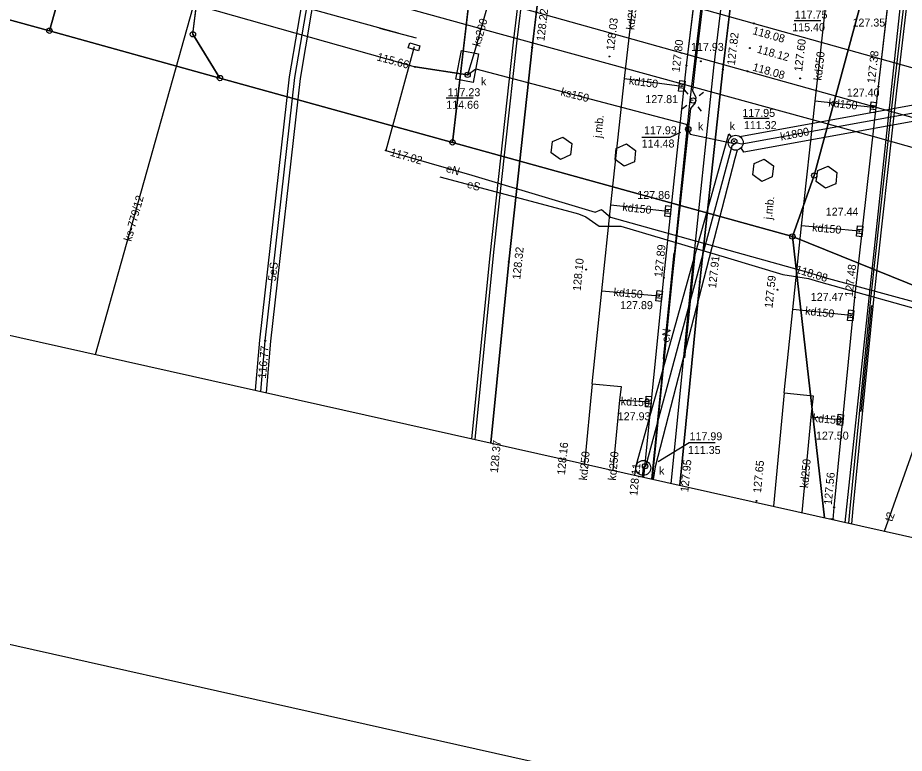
# Model space of a CAD drawing. Extents: x 6424617 to 6425697, y 5665845 to 5667190.
# Drawn here: x 6425172.3 to 6425255.4, y 5665894.8 to 5665963.8 of the extents above; entities that cross this region are included whole.
import ezdxf

# ---------------------------------------------------------------- set-up
doc = ezdxf.new("R2010")
doc.units = 0
for name, color, linetype in [('Warstwa 1', 7, 'Continuous'), ('Warstwa 10', 7, 'Continuous'), ('Warstwa 11', 7, 'Continuous'), ('Warstwa 12', 7, 'Continuous'), ('Warstwa 13', 7, 'Continuous'), ('Warstwa 14', 7, 'Continuous'), ('Warstwa 15', 7, 'Continuous'), ('Warstwa 16', 7, 'Continuous'), ('Warstwa 2', 7, 'Continuous'), ('Warstwa 21', 7, 'Continuous'), ('Warstwa 25', 7, 'Continuous'), ('Warstwa 4', 7, 'Continuous'), ('Warstwa 47', 7, 'Continuous'), ('Warstwa 5', 7, 'Continuous'), ('Warstwa 6', 7, 'Continuous'), ('Warstwa 61', 7, 'Continuous'), ('Warstwa 62', 7, 'Continuous'), ('Warstwa 63', 7, 'Continuous'), ('Warstwa 8', 7, 'Continuous')]:
    doc.layers.add(name, color=color, linetype=linetype)

msp = doc.modelspace()

# ---------------------------------------------------------------- linework, layer by layer
at = {"layer": 'Warstwa 1'}
for p, q in [((6425175.276, 5665962.552), (6425201.568, 5666056.314)), ((6425175.276, 5665962.552), (6425201.568, 5666056.314)), ((6425188.723, 5665962.219), (6425193.713, 5666002.874)), ((6425188.723, 5665962.219), (6425193.713, 5666002.874)), ((6425246.948, 5665948.976), (6425255.27, 5665979.789)), ((6425246.948, 5665948.976), (6425255.27, 5665979.789)), ((6425213.05, 5665952.08), (6425215.3, 5665971.39)), ((6425213.05, 5665952.08), (6425215.3, 5665971.39)), ((6425160.354, 5665966.672), (6425175.276, 5665962.552)), ((6425160.354, 5665966.672), (6425175.276, 5665962.552)), ((6425175.276, 5665962.552), (6425191.264, 5665958.118)), ((6425175.276, 5665962.552), (6425191.264, 5665958.118)), ((6425188.723, 5665962.219), (6425191.264, 5665958.118)), ((6425188.723, 5665962.219), (6425191.264, 5665958.118)), ((6425191.264, 5665958.118), (6425213.05, 5665952.08)), ((6425191.264, 5665958.118), (6425213.05, 5665952.08)), ((6425213.05, 5665952.08), (6425244.899, 5665943.26)), ((6425213.05, 5665952.08), (6425244.899, 5665943.26)), ((6425244.899, 5665943.26), (6425246.948, 5665948.976)), ((6425244.899, 5665943.26), (6425246.948, 5665948.976)), ((6425244.899, 5665943.26), (6425258.752, 5665937.662)), ((6425244.899, 5665943.26), (6425247.916, 5665916.885)), ((6425244.899, 5665943.26), (6425247.916, 5665916.885)), ((6425244.899, 5665943.26), (6425258.752, 5665937.662))]:
    msp.add_line(p, q, dxfattribs=at)
for points in [[(6425222.42, 5665952.17), (6425223.38, 5665952.58), (6425224.24, 5665951.97), (6425224.12, 5665950.92), (6425223.17, 5665950.49), (6425222.31, 5665951.12)], [(6425228.39, 5665951.5), (6425229.36, 5665951.94), (6425230.21, 5665951.31), (6425230.1, 5665950.27), (6425229.14, 5665949.85), (6425228.29, 5665950.47)], [(6425241.31, 5665950.1), (6425242.27, 5665950.51), (6425243.12, 5665949.9), (6425243, 5665948.85), (6425242.04, 5665948.43), (6425241.19, 5665949.05)], [(6425248.24, 5665949.87), (6425249.08, 5665949.26), (6425248.97, 5665948.2), (6425248, 5665947.78), (6425247.14, 5665948.41), (6425247.27, 5665949.44)]]:
    msp.add_lwpolyline(points, close=True, dxfattribs=at)
at = {"layer": 'Warstwa 10'}
for points in [[(6425195.083, 5665928.73), (6425195.5, 5665933.49), (6425198.27, 5665958.16), (6425199.83, 5665967.3), (6425201.04, 5665973.05), (6425201.79, 5665978.87), (6425200.74, 5665983.63), (6425201.47, 5665989.5), (6425203.65, 5666003.34), (6425207.21, 5666026.39)], [(6425211.857, 5665948.846), (6425223.704, 5665945.691), (6425224.859, 5665945.38), (6425225.544, 5665945.118), (6425226.799, 5665944.215), (6425228.819, 5665944.228), (6425238.819, 5665941.267), (6425244.003, 5665939.703), (6425246.426, 5665939.319), (6425247.342, 5665939.052), (6425258.757, 5665935.835)]]:
    msp.add_lwpolyline(points, dxfattribs=at)
for centre in [(6425175.276, 5665962.552), (6425175.276, 5665962.552), (6425188.723, 5665962.219), (6425188.723, 5665962.219), (6425191.264, 5665958.118), (6425191.264, 5665958.118), (6425191.264, 5665958.118), (6425213.05, 5665952.08), (6425213.05, 5665952.08), (6425246.948, 5665948.976), (6425246.948, 5665948.976), (6425244.899, 5665943.26), (6425244.899, 5665943.26), (6425244.899, 5665943.26)]:
    msp.add_circle(centre, 0.25, dxfattribs=at)
at = {"layer": 'Warstwa 12'}
for points in [[(6425251.757, 5666065.333), (6425249.94, 5666055.68), (6425248.02, 5666044.07), (6425245.41, 5666026.18), (6425242.56, 5666006.4), (6425240.62, 5665992.24), (6425239.37, 5665985.42), (6425238.5, 5665981.75), (6425238.236, 5665981.274), (6425238.29, 5665981.17), (6425235.29, 5665956.04), (6425231.712, 5665920.518)], [(6425249.853, 5665916.451), (6425257.322, 5665986.265), (6425257.996, 5665991.774), (6425259.902, 5665998.815), (6425278.784, 5665998.07), (6425290.152, 5665998.127), (6425291.322, 5666010.577), (6425294.028, 5666028.454), (6425294.307, 5666029.462), (6425299.552, 5666046.846), (6425301.479, 5666055.643), (6425302.424, 5666061.292)], [(6424902.191, 5666044.874), (6425001.233, 5666017.302), (6425013.023, 5666014.09), (6425114.998, 5665985.629), (6425128.064, 5665981.977), (6425136.269, 5665979.565), (6425176.944, 5665968.421), (6425209.546, 5665959.159), (6425214.467, 5665958.424), (6425209.546, 5665959.159)], [(6425253.544, 5665915.623), (6425265.869, 5665950.435), (6425266.779, 5665950.417), (6425296.453, 5665961.394), (6425297.023, 5665964.259), (6425297.478, 5665978.649), (6425298.169, 5665995.052), (6425299.378, 5666026.719), (6425299.402, 5666028.422), (6425299.614, 5666031.156), (6425302.19, 5666041.957)], [(6425072.972, 5666031.235), (6425127.389, 5666016.189), (6425160.219, 5666007.031), (6425200.399, 5665995.948), (6425194.084, 5665968.641), (6425195.818, 5665968.224), (6425197.014, 5665967.931), (6425198.547, 5665967.517), (6425202.73, 5665966.36), (6425217.62, 5665962.23), (6425252.45, 5665952.66), (6425263.6, 5665949.51), (6425264.12, 5665949.09), (6425266.08, 5665945.84), (6425266.65, 5665945.4), (6425269.78, 5665944.54), (6425271.04, 5665944.25), (6425271.66, 5665944.09)], [(6425226.14, 5665929.45), (6425227.04, 5665938.15), (6425227.89, 5665946.23), (6425229.18, 5665958.07), (6425230.17, 5665966.83), (6425231.52, 5665977.83), (6425231.85, 5665980.66), (6425230.38, 5665979.39)], [(6425244.13, 5665928.6), (6425244.93, 5665936.42), (6425245.76, 5665944.26), (6425247.05, 5665955.96), (6425248.14, 5665965.83), (6425249.51, 5665976.79), (6425249.71, 5665978.48), (6425249.17, 5665977.16)], [(6425217.09, 5665967.6), (6425215.09, 5665960.47), (6425214.467, 5665958.424)], [(6425209.447, 5665961.043), (6425206.811, 5665951.338), (6425214.861, 5665949.022), (6425226.423, 5665945.552), (6425227.017, 5665945.781), (6425227.865, 5665945.086), (6425246.227, 5665939.933), (6425247.929, 5665939.412), (6425259.426, 5665936.283), (6425271.359, 5665932.907), (6425272.456, 5665932.197), (6425272.483, 5665930.936), (6425269.324, 5665919.399), (6425269.244, 5665917.77)], [(6425214.467, 5665958.424), (6425215.23, 5665958.991), (6425234.952, 5665953.782), (6425235.15, 5665953.322), (6425235.321, 5665952.852), (6425239.442, 5665951.967), (6425239.595, 5665952.055)], [(6425229.18, 5665958.07), (6425234.55, 5665957.37)], [(6425239.977, 5665952.642), (6425268.727, 5665957.882), (6425269.372, 5665956.617), (6425268.237, 5665956.238), (6425240.344, 5665951.167), (6425240.093, 5665951.563)], [(6425235.59, 5665956.01), (6425235.29, 5665956.04)], [(6425252.48, 5665955.37), (6425247.05, 5665955.96)], [(6425230.127, 5665920.873), (6425230.28, 5665921.87), (6425238.941, 5665952.878), (6425239.159, 5665952.603)], [(6425239.717, 5665951.366), (6425239.496, 5665950.559), (6425232.056, 5665921.67), (6425231.858, 5665920.485)], [(6425227.89, 5665946.23), (6425233.24, 5665945.64)], [(6425251.2, 5665943.75), (6425245.76, 5665944.26)], [(6425227.04, 5665938.15), (6425232.42, 5665937.68)], [(6425250.37, 5665935.86), (6425244.93, 5665936.42)], [(6425226.14, 5665929.45), (6425225.424, 5665921.928)], [(6425226.14, 5665929.45), (6425228.85, 5665929.19), (6425228.71, 5665927.9), (6425228.076, 5665921.333)], [(6425244.13, 5665928.6), (6425243.133, 5665917.957)], [(6425244.13, 5665928.6), (6425246.84, 5665928.33), (6425246.63, 5665926.33), (6425245.774, 5665917.365)], [(6425228.71, 5665927.9), (6425231.42, 5665927.77)], [(6425249.39, 5665926.07), (6425246.63, 5665926.33)]]:
    msp.add_lwpolyline(points, dxfattribs=at)
at = {"layer": 'Warstwa 14'}
msp.add_line((6425247.562, 5665963.493), (6425245.07, 5665963.493), dxfattribs=at)
for points in [[(6425214.995, 5665956.236), (6425212.468, 5665956.236)], [(6425242.718, 5665954.326), (6425240.357, 5665954.326)], [(6425230.79, 5665952.564), (6425233.459, 5665952.564), (6425234.462, 5665953.058)], [(6425237.651, 5665923.904), (6425235.224, 5665923.904), (6425232.329, 5665922.139)]]:
    msp.add_lwpolyline(points, dxfattribs=at)
for centre in [(6425209.546, 5665959.159), (6425214.467, 5665958.424), (6425234.55, 5665957.37), (6425252.48, 5665955.37), (6425235.15, 5665953.322), (6425239.45, 5665952.192), (6425206.811, 5665951.338), (6425233.24, 5665945.64), (6425251.2, 5665943.75), (6425247.929, 5665939.412), (6425232.42, 5665937.68), (6425250.37, 5665935.86), (6425195.5, 5665933.49), (6425231.42, 5665927.77), (6425249.39, 5665926.07), (6425231.097, 5665921.719)]:
    msp.add_circle(centre, 0.045, dxfattribs=at)
at = {"layer": 'Warstwa 16'}
for points in [[(6425214.875, 5665924.293), (6425216.57, 5665941.45), (6425218.76, 5665961.47), (6425221.23, 5665982.03), (6425221.378, 5665983.178), (6425237.61, 5665981.25), (6425238.41, 5665981.15), (6425238.28, 5665979.96), (6425235.78, 5665959.19), (6425235.53, 5665956.95), (6425235.86, 5665956.31), (6425235.8, 5665955.81), (6425235.35, 5665955.26), (6425233.63, 5665939.39), (6425231.752, 5665920.509)], [(6425233.556, 5665920.105), (6425235.46, 5665939.14), (6425237.55, 5665959.09), (6425240.03, 5665979.73), (6425240.18, 5665980.97), (6425240.98, 5665980.89), (6425257.234, 5665978.824), (6425257.08, 5665977.61), (6425254.67, 5665956.93), (6425252.51, 5665937.36), (6425250.58, 5665917.74), (6425250.453, 5665916.316)]]:
    msp.add_lwpolyline(points, dxfattribs=at)
msp.add_lwpolyline([(6425213.892, 5665960.697), (6425215.503, 5665960.38), (6425214.979, 5665957.709), (6425213.368, 5665958.026)], close=True, dxfattribs=at)
for centre in [(6425239.595, 5665952.055), (6425230.925, 5665921.557)]:
    msp.add_circle(centre, 0.7, dxfattribs=at)
at = {"layer": 'Warstwa 2'}
msp.add_line((6425206.214, 5665962.797), (6425209.653, 5665961.893), dxfattribs=at)
for points in [[(6425250.198, 5665916.373), (6425250.32, 5665917.75), (6425252.25, 5665937.4), (6425254.41, 5665956.99), (6425257.89, 5665986.1)], [(6425233.8, 5665941.74), (6425232.78, 5665931.79)], [(6425235.8, 5665941.84), (6425234.78, 5665931.89)], [(6425252.32, 5665936.8), (6425251.32, 5665926.86)]]:
    msp.add_lwpolyline(points, dxfattribs=at)
msp.add_circle((6425235.59, 5665956.01), 0.25, dxfattribs=at)
at = {"layer": 'Warstwa 21'}
for points in [[(6425160.401, 5665975.474), (6425207.934, 5665962.345)], [(6425209.853, 5665960.659), (6425208.896, 5665960.948), (6425209.041, 5665961.427), (6425209.998, 5665961.138), (6425209.853, 5665960.659)]]:
    msp.add_lwpolyline(points, dxfattribs=at)
at = {"layer": 'Warstwa 25'}
for centre in [(6425241.284, 5665963.249), (6425220.52, 5665960.98), (6425240.917, 5665960.928), (6425227.75, 5665960.14), (6425234.99, 5665959.31), (6425236.32, 5665959.69), (6425238.38, 5665958.93), (6425240.683, 5665958.762), (6425245.63, 5665958.09), (6425252.97, 5665957.32), (6425218.34, 5665940.87), (6425225.58, 5665940.15), (6425232.84, 5665939.39), (6425236.23, 5665939.02), (6425243.51, 5665938.26), (6425250.75, 5665937.55), (6425241.53, 5665918.46), (6425248.81, 5665917.86)]:
    msp.add_circle(centre, 0.045, dxfattribs=at)
at = {"layer": 'Warstwa 4'}
for p, q in [((6425234.323, 5665957.573), (6425234.819, 5665957.514)), ((6425234.281, 5665957.226), (6425234.777, 5665957.167)), ((6425252.212, 5665955.224), (6425252.709, 5665955.168)), ((6425252.251, 5665955.572), (6425252.748, 5665955.516)), ((6425233.007, 5665945.837), (6425233.505, 5665945.791)), ((6425232.975, 5665945.489), (6425233.473, 5665945.443)), ((6425250.934, 5665943.6), (6425251.432, 5665943.552)), ((6425250.968, 5665943.948), (6425251.466, 5665943.9)), ((6425232.148, 5665937.541), (6425232.643, 5665937.472)), ((6425232.197, 5665937.888), (6425232.692, 5665937.819)), ((6425250.102, 5665935.714), (6425250.599, 5665935.658)), ((6425250.141, 5665936.062), (6425250.638, 5665936.006)), ((6425231.156, 5665927.617), (6425231.654, 5665927.574)), ((6425231.186, 5665927.966), (6425231.684, 5665927.923)), ((6425249.124, 5665925.921), (6425249.621, 5665925.871)), ((6425249.159, 5665926.269), (6425249.656, 5665926.219))]:
    msp.add_line(p, q, dxfattribs=at)
for points in [[(6425234.242, 5665956.903), (6425234.361, 5665957.896), (6425234.858, 5665957.837), (6425234.739, 5665956.844)], [(6425252.176, 5665954.901), (6425252.287, 5665955.895), (6425252.784, 5665955.839), (6425252.673, 5665954.845)], [(6425232.945, 5665945.165), (6425233.037, 5665946.161), (6425233.535, 5665946.115), (6425233.443, 5665945.119)], [(6425250.903, 5665943.277), (6425251, 5665944.272), (6425251.497, 5665944.223), (6425251.4, 5665943.228)], [(6425232.103, 5665937.22), (6425232.242, 5665938.21), (6425232.737, 5665938.14), (6425232.598, 5665937.15)], [(6425250.066, 5665935.391), (6425250.177, 5665936.385), (6425250.674, 5665936.329), (6425250.563, 5665935.335)], [(6425231.128, 5665927.293), (6425231.214, 5665928.29), (6425231.712, 5665928.247), (6425231.626, 5665927.25)], [(6425249.091, 5665925.598), (6425249.191, 5665926.592), (6425249.689, 5665926.542), (6425249.589, 5665925.548)]]:
    msp.add_lwpolyline(points, close=True, dxfattribs=at)
for points in [[(6425235.127, 5665956.6), (6425234.819, 5665956.994)], [(6425236.18, 5665956.473), (6425236.574, 5665956.781)], [(6425235, 5665955.547), (6425234.606, 5665955.239)], [(6425236.053, 5665955.42), (6425236.361, 5665955.026)], [(6425248.244, 5665916.811), (6425248.245, 5665916.824), (6425248.742, 5665916.77), (6425248.735, 5665916.701)]]:
    msp.add_lwpolyline(points, dxfattribs=at)
for centre in [(6425214.467, 5665958.424), (6425235.15, 5665953.322), (6425239.45, 5665952.192), (6425231.097, 5665921.719)]:
    msp.add_circle(centre, 0.25, dxfattribs=at)
at = {"layer": 'Warstwa 47'}
msp.add_lwpolyline([(6425222.64, 5665990.96), (6425219.08, 5665961.66), (6425216.89, 5665941.78), (6425215.152, 5665924.231)], dxfattribs=at)
at = {"layer": 'Warstwa 6'}
for points in [[(6425312.278, 5666201.804), (6425305.245, 5666173.41), (6425290.169, 5666109.024), (6425288.966, 5666103.799), (6425282.481, 5666076.105), (6425255.27, 5665979.789), (6425246.948, 5665948.976), (6425244.899, 5665943.26), (6425258.752, 5665937.662), (6425261.42, 5665964.23), (6425277.55, 5665972.9), (6425282.55, 5666028.38), (6425286.06, 5666058.16), (6425302.03, 5666141.46), (6425306.64, 5666159.22), (6425325.89, 5666241.74)], [(6425242.84, 5666212.49), (6425237.49, 5666195.18), (6425235.64, 5666175.69), (6425221.4, 5666109.24), (6425216.06, 5666092.43), (6425215.14, 5666072.15), (6425206.5, 5666014.74), (6425201.44, 5665996.89), (6425200.56, 5665980.59), (6425215.3, 5665971.39), (6425213.05, 5665952.08), (6425191.264, 5665958.118), (6425188.723, 5665962.219), (6425193.713, 5666002.874), (6425197.98, 5666033.305), (6425201.568, 5666056.314), (6425211.111, 5666112.114), (6425211.695, 5666114.967), (6425227.334, 5666191.99), (6425232.133, 5666212.582)], [(6425242.84, 5666212.49), (6425237.49, 5666195.18), (6425235.64, 5666175.69), (6425221.4, 5666109.24), (6425216.06, 5666092.43), (6425215.14, 5666072.15), (6425206.5, 5666014.74), (6425201.44, 5665996.89), (6425200.56, 5665980.59), (6425215.3, 5665971.39), (6425213.05, 5665952.08), (6425244.899, 5665943.26), (6425246.948, 5665948.976), (6425255.27, 5665979.789), (6425282.481, 5666076.105), (6425288.966, 5666103.799), (6425290.169, 5666109.024), (6425305.245, 5666173.41), (6425312.278, 5666201.804)], [(6425247.916, 5665916.885), (6425244.899, 5665943.26), (6425213.05, 5665952.08), (6425191.264, 5665958.118), (6425175.276, 5665962.552), (6425160.354, 5665966.672), (6425114.343, 5665979.367), (6425066.833, 5665992.221), (6424969.125, 5666020.47), (6424835.721, 5666057.054), (6424831.924, 5666058.14), (6424794.137, 5666069.487), (6424779.333, 5666074.236), (6424752.267, 5666082.904), (6424722.032, 5666092.611), (6424673.979, 5666108.224), (6424664.196, 5666111.587)], [(6425223.02, 5665982.05), (6425220.52, 5665960.98), (6425218.34, 5665940.87), (6425216.656, 5665923.894)], [(6425230.973, 5665920.684), (6425232.84, 5665939.39), (6425234.99, 5665959.31), (6425237.5, 5665980.28)], [(6425240.87, 5665979.87), (6425238.38, 5665958.93), (6425236.23, 5665939.02), (6425234.345, 5665919.928)], [(6425248.708, 5665916.707), (6425248.81, 5665917.86), (6425250.75, 5665937.55), (6425252.97, 5665957.32), (6425255.34, 5665978.06)], [(6425345.135, 5665913.693), (6425298.509, 5665926.633), (6425276.622, 5665932.707), (6425258.752, 5665937.662), (6425244.899, 5665943.26), (6425247.916, 5665916.885)]]:
    msp.add_lwpolyline(points, dxfattribs=at)
for points in [[(6425114.826, 5665981.302), (6425131.969, 5665976.435), (6425160.84, 5665968.826), (6425160.354, 5665966.672), (6425175.276, 5665962.552), (6425201.568, 5666056.314), (6425211.111, 5666112.114), (6425147.523, 5666111.028)], [(6425193.713, 5666002.874), (6425197.98, 5666033.305), (6425201.568, 5666056.314), (6425175.276, 5665962.552), (6425191.264, 5665958.118), (6425188.723, 5665962.219)]]:
    msp.add_lwpolyline(points, close=True, dxfattribs=at)
at = {"layer": 'Warstwa 61'}
for points in [[(6425195.083, 5665928.73), (6425195.5, 5665933.49), (6425198.27, 5665958.16), (6425199.83, 5665967.3), (6425201.04, 5665973.05), (6425201.79, 5665978.87), (6425200.74, 5665983.63), (6425201.47, 5665989.5), (6425207.21, 5666026.39), (6425209.71, 5666040.77), (6425212.26, 5666054.53), (6425214.289, 5666065.784)], [(6425269.372, 5665956.617), (6425268.482, 5665957.06), (6425240.161, 5665951.905), (6425239.595, 5665952.055), (6425239.595, 5665952.055)], [(6425239.595, 5665952.055), (6425239.218, 5665951.719), (6425231.168, 5665921.77), (6425230.925, 5665921.557), (6425230.811, 5665920.72)]]:
    msp.add_lwpolyline(points, dxfattribs=at)
at = {"layer": 'Warstwa 62'}
msp.add_line((6425179.583, 5665932.206), (6425191.528, 5665974.609), dxfattribs=at)
at = {"layer": 'Warstwa 63'}
for points in [[(6424616.753, 5666029.383), (6424876.877, 5667189.58), (6425697.302, 5667005.636), (6425437.178, 5665845.439)], [(6425341.164, 5665895.978), (6425588.9, 5667000.928), (6424898.307, 5667155.763), (6424650.57, 5666050.814)]]:
    msp.add_lwpolyline(points, close=True, dxfattribs=at)
at = {"layer": 'Warstwa 8'}
for p, q in [((6425220.52, 5665960.98), (6425223.02, 5665982.05)), ((6425234.99, 5665959.31), (6425237.5, 5665980.28)), ((6425238.38, 5665958.93), (6425240.87, 5665979.87)), ((6425252.97, 5665957.32), (6425255.34, 5665978.06)), ((6425191.19, 5665972.647), (6425272.176, 5665949.927)), ((6425206.422, 5665973.042), (6425269.632, 5665955.285)), ((6425218.34, 5665940.87), (6425220.52, 5665960.98)), ((6425232.84, 5665939.39), (6425234.99, 5665959.31)), ((6425236.23, 5665939.02), (6425238.38, 5665958.93)), ((6425250.75, 5665937.55), (6425252.97, 5665957.32)), ((6425216.656, 5665923.894), (6425218.34, 5665940.87)), ((6425230.973, 5665920.684), (6425232.84, 5665939.39)), ((6425234.345, 5665919.928), (6425236.23, 5665939.02)), ((6425248.81, 5665917.86), (6425250.75, 5665937.55)), ((6425248.708, 5665916.707), (6425248.81, 5665917.86))]:
    msp.add_line(p, q, dxfattribs=at)
for points in [[(6425194.59, 5665928.841), (6425195.002, 5665933.54), (6425197.775, 5665958.23), (6425199.339, 5665967.394), (6425200.547, 5665973.134), (6425201.283, 5665978.847), (6425200.233, 5665983.606), (6425200.975, 5665989.57), (6425203.156, 5666003.417), (6425206.716, 5666026.466), (6425209.218, 5666040.858), (6425211.768, 5666054.62), (6425213.782, 5666065.79)], [(6425214.796, 5666065.778), (6425212.752, 5666054.44), (6425210.202, 5666040.682), (6425207.704, 5666026.314), (6425201.965, 5665989.43), (6425201.247, 5665983.654), (6425202.297, 5665978.893), (6425201.533, 5665972.966), (6425200.321, 5665967.206), (6425198.765, 5665958.09), (6425195.998, 5665933.44), (6425195.575, 5665928.62)]]:
    msp.add_lwpolyline(points, dxfattribs=at)

# ---------------------------------------------------------------- texts
at = {"layer": 'Warstwa 11'}
for s, rotation, p in [('eS', 343.95802, (6425214.356, 5665947.859)), ('5eS', 83.59454, (6425196.501, 5665939.042))]:
    msp.add_text(s, height=0.75, rotation=rotation, dxfattribs=at).set_placement(p)
at = {"layer": 'Warstwa 13'}
for s, rotation, p in [('kd250', 83.55444, (6425230.07, 5665962.603)), ('ks200', 74.32981, (6425215.628, 5665961.001)), ('kd250', 83.69767, (6425247.636, 5665957.852)), ('kd150', 352.57531, (6425229.554, 5665957.537)), ('ks150', 345.89462, (6425223.14, 5665956.5)), ('kd150', 353.80144, (6425248.245, 5665955.452)), ('k1800', 10.89193, (6425243.843, 5665952.248)), ('eN', 343.94656, (6425212.382, 5665949.332)), ('kd150', 353.70404, (6425228.942, 5665945.672)), ('kd150', 354.64369, (6425246.732, 5665943.762)), ('kd150', 355.00465, (6425228.122, 5665937.69)), ('kd150', 354.12229, (6425246.069, 5665935.926)), ('eN', 84.24771, (6425233.377, 5665933.304)), ('kd150', 357.25637, (6425228.805, 5665927.443)), ('kd150', 354.62077, (6425246.785, 5665925.886)), ('kd250', 84.56284, (6425225.652, 5665920.36)), ('kd250', 84.48836, (6425228.358, 5665920.345)), ('kd250', 84.55138, (6425246.368, 5665919.641)), ('t2', 70.50246, (6425254.24, 5665916.466))]:
    msp.add_text(s, height=0.75, rotation=rotation, dxfattribs=at).set_placement(p)
at = {"layer": 'Warstwa 14'}
for s, p in [('115.40', (6425244.887, 5665962.513)), ('114.66', (6425212.468, 5665955.239)), ('111.32', (6425240.357, 5665953.328)), ('114.48', (6425230.783, 5665951.605)), ('111.35', (6425235.107, 5665922.865))]:
    msp.add_text(s, height=0.75, dxfattribs=at).set_placement(p)
for s, rotation, p in [('115.66', 344.82892, (6425205.908, 5665959.787)), ('117.02', 343.94656, (6425207.152, 5665950.849)), ('118.08', 342.97827, (6425245.142, 5665939.873)), ('116.77', 84.99256, (6425195.563, 5665929.915))]:
    msp.add_text(s, height=0.75, rotation=rotation, dxfattribs=at).set_placement(p)
at = {"layer": 'Warstwa 15'}
for s, p in [('117.75', (6425245.118, 5665963.697)), ('127.35', (6425250.534, 5665962.946)), ('117.23', (6425212.589, 5665956.413)), ('127.81', (6425231.122, 5665955.767)), ('127.40', (6425250.004, 5665956.387)), ('117.95', (6425240.213, 5665954.475)), ('117.93', (6425230.999, 5665952.845)), ('127.86', (6425230.37, 5665946.779)), ('127.44', (6425248.026, 5665945.21)), ('127.47', (6425246.626, 5665937.224)), ('127.89', (6425228.76, 5665936.448)), ('127.93', (6425228.537, 5665926.026)), ('117.99', (6425235.262, 5665924.149)), ('127.50', (6425247.108, 5665924.21))]:
    msp.add_text(s, height=0.75, dxfattribs=at).set_placement(p)
at = {"layer": 'Warstwa 25'}
for s, rotation, p in [('128.22', 83.23358, (6425221.657, 5665961.543)), ('128.03', 83.23358, (6425228.194, 5665960.669)), ('127.82', 83.21639, (6425239.508, 5665959.297)), ('118.08', 344.30753, (6425241.114, 5665962.247)), ('127.80', 83.17628, (6425234.325, 5665958.632)), ('127.60', 83.21639, (6425245.808, 5665958.693)), ('118.12', 344.30753, (6425241.526, 5665960.514)), ('127.38', 83.47995, (6425252.641, 5665957.594)), ('118.08', 344.33045, (6425241.114, 5665958.833)), ('127.89', 83.84091, (6425232.692, 5665939.409)), ('128.32', 83.81227, (6425219.397, 5665939.19)), ('128.10', 84.33366, (6425225.055, 5665938.121)), ('127.91', 83.83518, (6425237.746, 5665938.372)), ('127.48', 83.59454, (6425250.539, 5665937.561)), ('127.59', 83.83518, (6425243.033, 5665936.517)), ('128.37', 84.33366, (6425217.3, 5665921.067)), ('128.16', 84.33366, (6425223.586, 5665920.876)), ('128.11', 84.29928, (6425230.366, 5665918.908)), ('127.95', 84.36231, (6425235.143, 5665919.259)), ('127.65', 84.36231, (6425241.954, 5665919.177)), ('127.56', 84.37376, (6425248.587, 5665918.058))]:
    msp.add_text(s, height=0.75, rotation=rotation, dxfattribs=at).set_placement(p)
msp.add_text('117.93', height=0.75, dxfattribs=at).set_placement((6425235.403, 5665960.662))
at = {"layer": 'Warstwa 5'}
for p in [(6425215.722, 5665957.438), (6425236.056, 5665953.211), (6425239.029, 5665953.245), (6425232.412, 5665920.919)]:
    msp.add_text('k', height=0.75, dxfattribs=at).set_placement(p)
at = {"layer": 'Warstwa 62'}
msp.add_text('ks-779/12', height=0.75, rotation=74.26771, dxfattribs=at).set_placement((6425182.941, 5665942.743))
at = {"layer": 'Warstwa 8'}
for rotation, p in [(83.84091, (6425227.006, 5665952.466)), (83.83518, (6425242.972, 5665944.828))]:
    msp.add_text('j.mb.', height=0.75, rotation=rotation, dxfattribs=at).set_placement(p)

doc.saveas('drawing.dxf')
